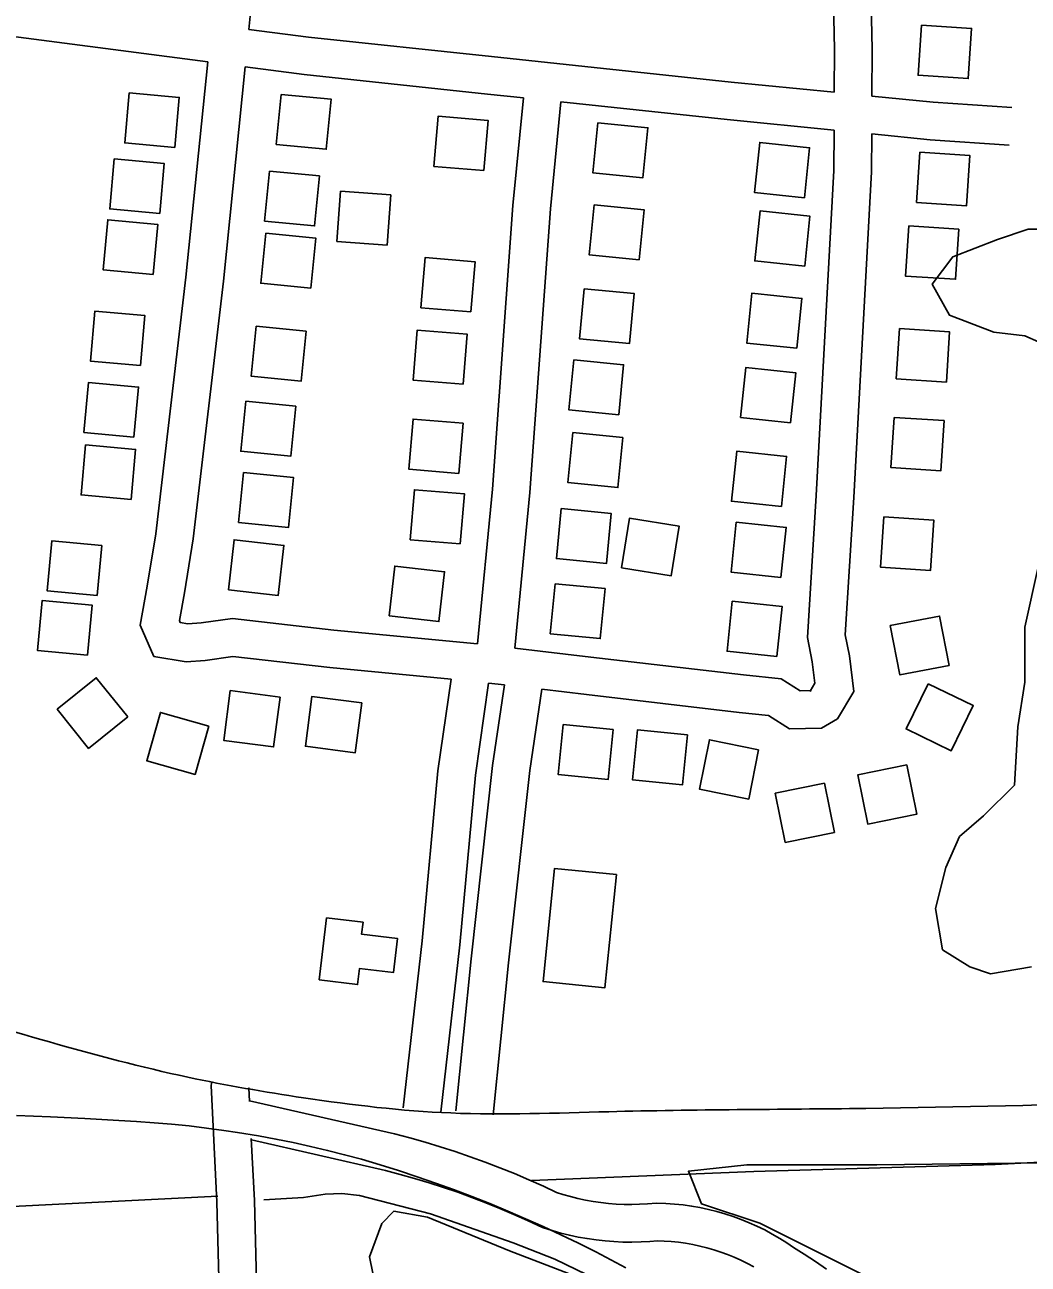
# Model space of a CAD drawing. Extents: x 3715084 to 3753216, y 488173 to 513963.
# Drawn here: x 3738218 to 3739018, y 500239 to 501226 of the extents above; entities that cross this region are included whole.
import ezdxf

# ---------------------------------------------------------------- set-up
doc = ezdxf.new("R2010")
doc.units = 0
for name, color, linetype in [('V-BLDG-OTLN', 7, 'Continuous'), ('V-RAIL-TRAK', 7, 'Continuous'), ('V-ROAD-CNTR', 7, 'Continuous'), ('V-SITE-VEGE', 7, 'Continuous'), ('V-TOPO-SHOR', 7, 'Continuous')]:
    doc.layers.add(name, color=color, linetype=linetype)

msp = doc.modelspace()

# ---------------------------------------------------------------- linework, layer by layer
at = {"layer": 'V-BLDG-OTLN'}
for points in [[(3738932.6, 501225.82), (3738929.98, 501185.91), (3738969.9, 501183.29), (3738972.51, 501223.21)], [(3738337.88, 501128.34), (3738341.52, 501168.18), (3738301.68, 501171.81), (3738298.05, 501131.98)], [(3738422.73, 501170.64), (3738418.8, 501130.83), (3738458.61, 501126.91), (3738462.53, 501166.72)], [(3738584.13, 501110.01), (3738587.44, 501149.87), (3738547.58, 501153.18), (3738544.27, 501113.32)], [(3738674.89, 501147.97), (3738671, 501108.16), (3738710.81, 501104.28), (3738714.7, 501144.09)], [(3738839.41, 501088.37), (3738843.59, 501128.15), (3738803.81, 501132.33), (3738799.63, 501092.55)], [(3738325.96, 501075.77), (3738329.6, 501115.6), (3738289.76, 501119.23), (3738286.13, 501079.4)], [(3738931.31, 501124.52), (3738928.69, 501084.61), (3738968.61, 501081.99), (3738971.22, 501121.91)], [(3738413.36, 501109.6), (3738409.44, 501069.79), (3738449.25, 501065.87), (3738453.17, 501105.68)], [(3738467.11, 501053.55), (3738507.01, 501050.65), (3738509.91, 501090.55), (3738470.01, 501093.45)], [(3738671.86, 501082.6), (3738667.98, 501042.79), (3738707.79, 501038.91), (3738711.67, 501078.72)], [(3738839.66, 501033.82), (3738843.83, 501073.6), (3738804.05, 501077.78), (3738799.88, 501038)], [(3738320.7, 501027.29), (3738324.34, 501067.13), (3738284.5, 501070.76), (3738280.87, 501030.93)], [(3738410.35, 501060.1), (3738406.42, 501020.29), (3738446.23, 501016.37), (3738450.15, 501056.17)], [(3738922.48, 501065.93), (3738919.87, 501026.01), (3738959.78, 501023.4), (3738962.39, 501063.31)], [(3738573.83, 500997.46), (3738577.14, 501037.32), (3738537.27, 501040.63), (3738533.96, 501000.77)], [(3738664.12, 501015.92), (3738660.24, 500976.11), (3738700.05, 500972.22), (3738703.93, 501012.03)], [(3738833.27, 500968.44), (3738837.44, 501008.22), (3738797.66, 501012.4), (3738793.48, 500972.61)], [(3738310.53, 500954.66), (3738314.17, 500994.49), (3738274.33, 500998.12), (3738270.7, 500958.29)], [(3738402.69, 500985.96), (3738398.77, 500946.16), (3738438.57, 500942.23), (3738442.49, 500982.04)], [(3738567.58, 500939.78), (3738570.89, 500979.64), (3738531.02, 500982.95), (3738527.71, 500943.09)], [(3738915.16, 500984.13), (3738912.54, 500944.22), (3738952.46, 500941.6), (3738955.07, 500981.52)], [(3738655.63, 500959.27), (3738651.75, 500919.46), (3738691.56, 500915.57), (3738695.44, 500955.39)], [(3738828.34, 500909.17), (3738832.51, 500948.96), (3738792.73, 500953.13), (3738788.56, 500913.35)], [(3738305.42, 500897.78), (3738309.06, 500937.62), (3738269.22, 500941.25), (3738265.59, 500901.42)], [(3738394.43, 500926.21), (3738390.51, 500886.4), (3738430.32, 500882.48), (3738434.24, 500922.29)], [(3738564.24, 500868.86), (3738567.55, 500908.72), (3738527.69, 500912.03), (3738524.38, 500872.17)], [(3738910.77, 500913.45), (3738908.15, 500873.53), (3738948.07, 500870.92), (3738950.68, 500910.83)], [(3738654.93, 500901.28), (3738651.05, 500861.47), (3738690.86, 500857.59), (3738694.75, 500897.4)], [(3738303.14, 500848.09), (3738306.77, 500887.92), (3738266.94, 500891.56), (3738263.31, 500851.73)], [(3738821.08, 500842.53), (3738825.25, 500882.31), (3738785.47, 500886.48), (3738781.3, 500846.7)], [(3738392.67, 500869.59), (3738388.75, 500829.78), (3738428.55, 500825.86), (3738432.48, 500865.67)], [(3738565.33, 500812.69), (3738568.64, 500852.55), (3738528.78, 500855.86), (3738525.47, 500816)], [(3738645.77, 500840.74), (3738641.89, 500800.93), (3738681.7, 500797.05), (3738685.59, 500836.86)], [(3738693.69, 500793.74), (3738733.15, 500787.22), (3738739.67, 500826.68), (3738700.21, 500833.21)], [(3738820.75, 500786.01), (3738824.93, 500825.79), (3738785.14, 500829.97), (3738780.97, 500790.18)], [(3738902.61, 500834.15), (3738900, 500794.23), (3738939.91, 500791.62), (3738942.52, 500831.54)], [(3738276.19, 500771.55), (3738279.83, 500811.38), (3738239.99, 500815.02), (3738236.35, 500775.18)], [(3738380.6, 500776.23), (3738420.35, 500771.71), (3738424.87, 500811.46), (3738385.12, 500815.98)], [(3738508.61, 500755.31), (3738548.36, 500750.79), (3738552.88, 500790.53), (3738513.13, 500795.05)], [(3738640.88, 500781), (3738637, 500741.19), (3738676.81, 500737.3), (3738680.69, 500777.11)], [(3738268.45, 500724.09), (3738272.09, 500763.93), (3738232.25, 500767.56), (3738228.62, 500727.73)], [(3738817.54, 500723.03), (3738821.72, 500762.81), (3738781.94, 500766.99), (3738777.76, 500727.2)], [(3738907.82, 500747.58), (3738915.41, 500708.31), (3738954.69, 500715.9), (3738947.1, 500755.17)], [(3738300.52, 500674.95), (3738275.45, 500706.12), (3738244.28, 500681.06), (3738269.34, 500649.88)], [(3738421.79, 500690.73), (3738382.13, 500695.9), (3738376.95, 500656.24), (3738416.62, 500651.06)], [(3738937.87, 500701.35), (3738920.43, 500665.35), (3738956.42, 500647.9), (3738973.87, 500683.9)], [(3738486.81, 500685.99), (3738447.15, 500691.16), (3738441.97, 500651.5), (3738481.64, 500646.33)], [(3738365.03, 500667.53), (3738326.55, 500678.46), (3738315.63, 500639.98), (3738354.11, 500629.05)], [(3738687.06, 500664.79), (3738647.27, 500668.85), (3738643.22, 500629.05), (3738683.01, 500625)], [(3738746.27, 500660.58), (3738706.48, 500664.63), (3738702.43, 500624.84), (3738742.22, 500620.79)], [(3738802.97, 500648.73), (3738763.77, 500656.67), (3738755.83, 500617.47), (3738795.03, 500609.53)], [(3738921.05, 500636.72), (3738881.86, 500628.7), (3738889.88, 500589.52), (3738929.07, 500597.53)], [(3738855.31, 500622.17), (3738816.13, 500614.16), (3738824.14, 500574.97), (3738863.33, 500582.99)], [(3738689.69, 500549.28), (3738680.58, 500459.17), (3738631.27, 500464.15), (3738640.38, 500554.26)], [(3738452.95, 500465.41), (3738458.85, 500514.89), (3738487.89, 500511.43), (3738486.74, 500501.84), (3738515.23, 500498.45), (3738512, 500471.37), (3738485.06, 500474.58), (3738483.53, 500461.76)]]:
    msp.add_lwpolyline(points, close=True, dxfattribs=at)
at = {"layer": 'V-RAIL-TRAK'}
msp.add_lwpolyline([(3738211.74, 500357.44), (3738238.98, 500356.36), (3738266.21, 500355.05), (3738293.43, 500353.51), (3738307.42, 500352.76), (3738321.39, 500351.78), (3738335.35, 500350.58), (3738349.28, 500349.15), (3738363.19, 500347.5), (3738377.07, 500345.62), (3738387.95, 500343.98), (3738404.74, 500341.21), (3738418.51, 500338.66), (3738432.24, 500335.9), (3738445.93, 500332.92), (3738459.57, 500329.71), (3738473.15, 500326.29), (3738486.68, 500322.65), (3738501.49, 500318.24), (3738516.23, 500313.62), (3738530.91, 500308.78), (3738545.51, 500303.73), (3738560.04, 500298.47), (3738574.49, 500293), (3738588.86, 500287.32), (3738603.14, 500281.43), (3738617.34, 500275.33), (3738631.45, 500269.03), (3738645.46, 500262.53), (3738659.39, 500255.82), (3738673.21, 500248.91), (3738685.23, 500242.57), (3738697.16, 500236.06)], dxfattribs=at)
at = {"layer": 'V-ROAD-CNTR'}
for points in [[(3738863.17, 501172.31), (3738863.32, 501206.26), (3738861.99, 501269.04), (3738868.59, 501387.12), (3738878.47, 501592.16), (3738890.29, 501733.29)], [(3738893.16, 501169.33), (3738893.32, 501206.51), (3738892.01, 501268.52), (3738898.55, 501385.57), (3738908.41, 501590.18), (3738920.19, 501730.78)], [(3738451.76, 501706.5), (3738427.83, 501473.82), (3738402.87, 501281.1), (3738396.94, 501222.43)], [(3738140.62, 501222.84), (3738174.51, 501221.18), (3738364.17, 501196.45)], [(3738396.94, 501222.43), (3738444.4, 501216.24), (3738590.1, 501200.76), (3738780.99, 501180.47), (3738863.17, 501172.31)], [(3738364.17, 501196.45), (3738346.85, 501025.03), (3738322.83, 500820.79), (3738315.99, 500778.89), (3738310.47, 500747.96), (3738321.35, 500723.09), (3738346.97, 500718.79), (3738362.15, 500719.92), (3738384.29, 500722.94), (3738461.38, 500714.15), (3738557.95, 500705.08)], [(3738393.93, 501192.57), (3738376.67, 501021.77), (3738352.55, 500816.62), (3738345.56, 500773.84), (3738341.6, 500751.65), (3738342.33, 500749.99), (3738348.35, 500748.97), (3738359, 500749.77), (3738383.96, 500753.17), (3738464.48, 500743.99), (3738579.12, 500733.23)], [(3738393.93, 501192.57), (3738440.88, 501186.44), (3738586.93, 501170.93), (3738615.67, 501167.87)], [(3738579.12, 500733.23), (3738590.94, 500856.19), (3738607.16, 501082.19), (3738615.67, 501167.87)], [(3738893.16, 501169.33), (3738942.02, 501164.48), (3739004.64, 501160.07)], [(3738608.9, 500729.58), (3738620.84, 500853.68), (3738637.05, 501079.63), (3738645.5, 501164.7)], [(3738645.5, 501164.7), (3738777.92, 501150.63), (3738863.04, 501142.18)], [(3738608.9, 500729.58), (3738669.4, 500722.55), (3738790.81, 500708.35), (3738820.88, 500705.19), (3738835.91, 500695.64), (3738844.69, 500695.86), (3738843.94, 500695.42), (3738847.7, 500701.68), (3738845.57, 500718.78), (3738841.79, 500738.16), (3738848.7, 500851.35), (3738862.9, 501109.92), (3738863.04, 501142.18)], [(3738630.23, 500696.9), (3738665.92, 500692.75), (3738787.5, 500678.54), (3738810.74, 500676.09), (3738827.52, 500665.42), (3738853.09, 500666.05), (3738865.68, 500673.34), (3738878.75, 500695.12), (3738875.22, 500723.51), (3738871.97, 500740.15), (3738878.65, 500849.61), (3738892.89, 501109.03), (3738893.03, 501139.2)], [(3738893.03, 501139.2), (3738939.49, 501134.58), (3739002.53, 501130.15)], [(3738519.9, 500363.56), (3738535.04, 500496.51), (3738547.5, 500632.03), (3738557.95, 500705.08)], [(3738549.71, 500360.17), (3738564.88, 500493.43), (3738577.31, 500628.53), (3738587.79, 500701.84)], [(3738587.79, 500701.84), (3738600.42, 500700.37)], [(3738561.66, 500361.15), (3738573.86, 500482.16), (3738590.98, 500636.18), (3738600.42, 500700.37)], [(3738591.51, 500358.14), (3738603.7, 500479), (3738620.74, 500632.34), (3738630.23, 500696.9)], [(3738367.38, 500384.64), (3738366.81, 500381.4), (3738371.32, 500288.62), (3738375.82, 500116.63), (3738385.63, 499902.43), (3738392.91, 499661.19), (3738398.4, 499584.73), (3738401.21, 499534.58)], [(3738396.92, 500379.37), (3738396.94, 500379.47), (3738397.46, 500368.72)], [(3738397.44, 500369.14), (3738512.87, 500342.77), (3738525.13, 500339.59), (3738537.24, 500336.2), (3738549.29, 500332.58), (3738561.28, 500328.75), (3738573.19, 500324.69), (3738585.02, 500320.41), (3738596.77, 500315.92), (3738608.44, 500311.2), (3738620.01, 500306.28), (3738631.5, 500301.13), (3738641.87, 500296.26), (3738647.07, 500294.6), (3738653.02, 500292.91), (3738659.02, 500291.43), (3738665.07, 500290.14), (3738671.16, 500289.04), (3738677.28, 500288.16), (3738683.43, 500287.47), (3738689.59, 500286.99), (3738695.77, 500286.71), (3738701.96, 500286.63), (3738708.14, 500286.76), (3738714.32, 500287.09), (3738721.62, 500287.73), (3738729.08, 500287.48), (3738735.91, 500287.02), (3738742.71, 500286.31), (3738749.49, 500285.37), (3738756.23, 500284.18), (3738762.92, 500282.76), (3738769.55, 500281.1), (3738776.13, 500279.21), (3738782.63, 500277.08), (3738789.05, 500274.73), (3738795.39, 500272.15), (3738801.63, 500269.34), (3738807.77, 500266.32), (3738813.8, 500263.08), (3738819.7, 500259.64), (3738825.49, 500255.98), (3738830.69, 500252.43), (3738839.32, 500246.99), (3738848.19, 500241.12), (3738856.93, 500235.06)], [(3738398.89, 500339.31), (3738401.3, 500289.74), (3738405.8, 500117.7), (3738415.61, 499903.57), (3738422.88, 499662.72), (3738428.34, 499586.64), (3738431.16, 499536.25)], [(3738398.95, 500338.02), (3738505.76, 500313.62), (3738517.31, 500310.62), (3738528.89, 500307.38), (3738540.41, 500303.93), (3738551.87, 500300.26), (3738563.25, 500296.38), (3738574.56, 500292.3), (3738585.79, 500288), (3738596.94, 500283.49), (3738608.01, 500278.78), (3738618.98, 500273.87), (3738630.88, 500268.28), (3738638.41, 500265.87), (3738645.31, 500263.91), (3738652.28, 500262.19), (3738659.29, 500260.69), (3738666.35, 500259.43), (3738673.46, 500258.4), (3738680.59, 500257.6), (3738687.74, 500257.04), (3738694.91, 500256.72), (3738702.08, 500256.63), (3738709.26, 500256.77), (3738716.42, 500257.16), (3738722.43, 500257.68), (3738727.58, 500257.52), (3738733.34, 500257.12), (3738739.09, 500256.53), (3738744.81, 500255.73), (3738750.5, 500254.73), (3738756.16, 500253.53), (3738761.76, 500252.12), (3738767.31, 500250.52), (3738772.81, 500248.73), (3738778.23, 500246.74), (3738783.59, 500244.56), (3738788.86, 500242.2), (3738794.04, 500239.64), (3738799.13, 500236.91)]]:
    msp.add_lwpolyline(points, dxfattribs=at)
msp.add_spline([(3736869.35, 501570.85), (3736887.85, 501551.8), (3736942.06, 501487.93), (3737065.61, 501353.32), (3737177.94, 501243.47), (3737307.04, 501108.69), (3737445.33, 500966.9), (3737592.65, 500816.66), (3737676.04, 500733.73), (3737740.58, 500677.75), (3737805.79, 500628.8), (3737892.75, 500568.74), (3738017.6, 500503.35), (3738130.88, 500451.27), (3738238.09, 500416.04), (3738348.37, 500388.02), (3738440.47, 500371.61), (3738557.72, 500359.5), (3738683.61, 500360.53), (3738888.22, 500363.14), (3739333.07, 500377.28), (3739664.69, 500391.59), (3739913.97, 500401.15), (3740094.39, 500408.92), (3740242.09, 500410.87), (3740383.04, 500409.66), (3740562.1, 500406.75), (3740764.54, 500396.7), (3740922.62, 500388.37), (3741039.96, 500381.55), (3741282.53, 500371.62), (3741550.9, 500357.38), (3741866.14, 500340.16), (3742063.09, 500339.08), (3742198.41, 500332.88), (3742359.85, 500340.67), (3742549.67, 500351.3), (3742757.49, 500365.69), (3742837.08, 500371.53)], degree=3, dxfattribs=at)
at = {"layer": 'V-SITE-VEGE'}
for points in [[(3739058.6, 500959.38), (3739014.91, 500978.5), (3738990.34, 500981.23), (3738954.85, 500994.9), (3738941.19, 501019.48), (3738957.58, 501041.34), (3738993.07, 501054.99), (3739017.64, 501063.19), (3739044.95, 501063.19)], [(3739020.37, 500475.84), (3738987.61, 500470.37), (3738971.23, 500475.84), (3738949.39, 500489.5), (3738943.92, 500522.28), (3738952.12, 500555.06), (3738963.04, 500579.65), (3738982.15, 500596.04), (3739006.72, 500620.63), (3739009.45, 500667.07), (3739014.91, 500702.58), (3739014.91, 500746.29), (3739025.83, 500795.47)], [(3738886.73, 500230.28), (3738803.93, 500271.7), (3738757.36, 500287.23), (3738747.01, 500313.12), (3738793.58, 500318.3), (3738897.08, 500318.3), (3739756.1, 500328.66)], [(3738500.38, 500208.56), (3738493.11, 500244.92), (3738502.8, 500271.59), (3738512.49, 500281.29), (3738539.15, 500276.44), (3738604.57, 500249.78), (3738667.57, 500225.53)]]:
    msp.add_lwpolyline(points, dxfattribs=at)
at = {"layer": 'V-TOPO-SHOR'}
for points in [[(3738622.14, 500305.78), (3738799.12, 500312.98), (3738991.25, 500318.51), (3739185.93, 500328.45), (3739472.57, 500336.34), (3739655.66, 500341.04), (3739918.27, 500350.86), (3740119.67, 500359.05)], [(3737964.72, 500278.69), (3738166.27, 500282.88), (3738372.27, 500293.27)], [(3738408.91, 500290.23), (3738440.5, 500292.26), (3738457.79, 500294.94), (3738470.96, 500295.28), (3738484.92, 500293.81), (3738541.56, 500279.17), (3738607.56, 500256.06), (3738640.7, 500243.08), (3738691.47, 500218.33)]]:
    msp.add_lwpolyline(points, dxfattribs=at)

doc.saveas('drawing.dxf')
